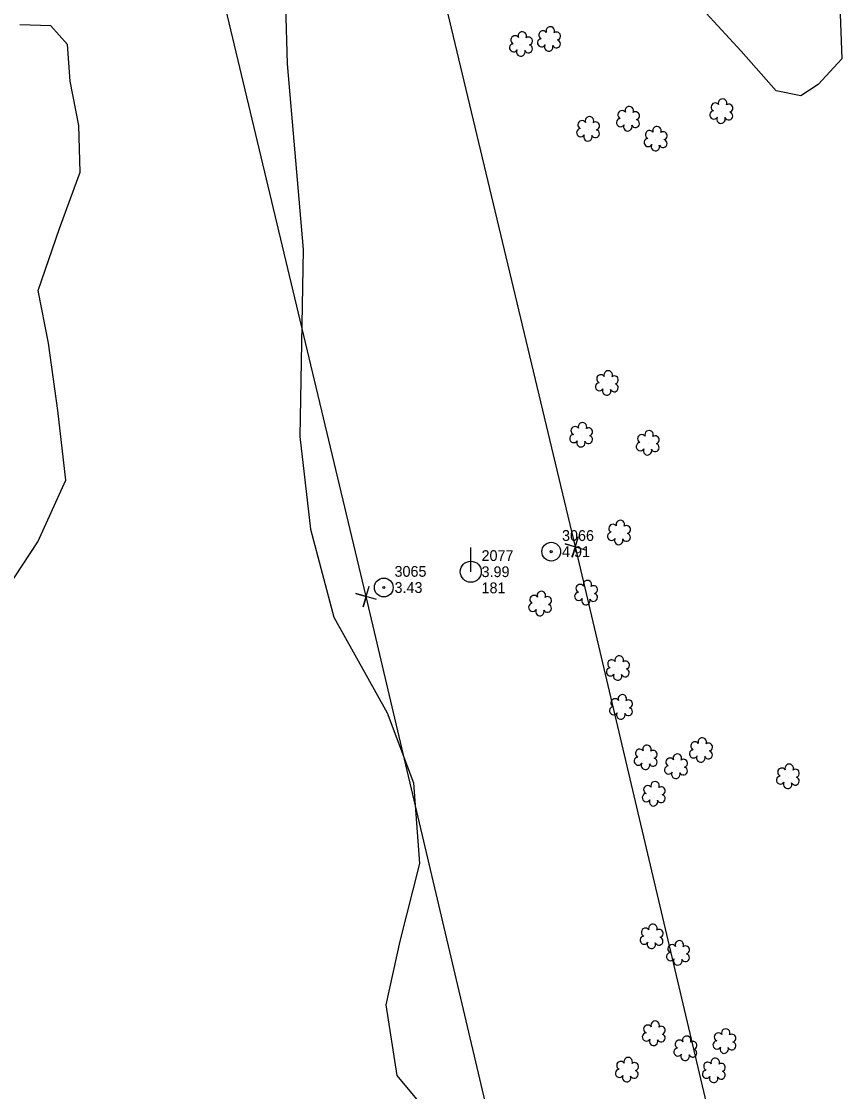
# Model space of a CAD drawing. Extents: x 3040896 to 3051146, y 687568 to 732976.
# Drawn here: x 3047907.9 to 3048099.1, y 703509.5 to 703758.4 of the extents above; entities that cross this region are included whole.
import ezdxf

# ---------------------------------------------------------------- set-up
doc = ezdxf.new("R2010")
doc.units = 0
for name, color, linetype in [('Default', 7, 'Continuous'), ('Exist Other Culture Anchor (Guy Wire) CELL', 7, 'Continuous'), ('Exist Other Culture Anchor (Guy Wire) Cogo Elevation', 7, 'Continuous'), ('Exist Other Culture Anchor (Guy Wire) Cogo Number', 7, 'Continuous'), ('Exist Property Corner CELL', 7, 'Continuous'), ('Exist Right of Way Easement Line', 7, 'Continuous'), ('Exist Utilities Power Pole CELL', 7, 'Continuous'), ('Exist Utilities Power Pole Cogo Comment', 7, 'Continuous'), ('Exist Utilities Power Pole Cogo Elevation', 7, 'Continuous'), ('Exist Utilities Power Pole Cogo Number', 7, 'Continuous'), ('Exist Vegetation Hedge Row', 7, 'Continuous'), ('Exist Vegetation Shrub CELL', 7, 'Continuous'), ('Prop Horizontal Alignment', 7, 'Continuous')]:
    doc.layers.add(name, color=color, linetype=linetype)

# ---------------------------------------------------------------- blocks, each defined once
blk = doc.blocks.new('EXIST UTILITIES POWER POLE')
at = {"layer": 'Exist Utilities Power Pole CELL'}
for q in [(0, 0.1125), (0, 0)]:
    blk.add_line((0, 0), q, dxfattribs=at)
blk.add_circle((0, 0), 0.049, dxfattribs=at)
blk = doc.blocks.new('EXIST OTHER CULTURE ANCHOR (GUY WIRE)')
at = {"layer": 'Exist Other Culture Anchor (Guy Wire) CELL'}
for radius in [0.0436, 0.0048]:
    blk.add_circle((0, 0), radius, dxfattribs=at)

msp = doc.modelspace()

# ---------------------------------------------------------------- linework, layer by layer
at = {"layer": 'Default'}
msp.add_arc((3036183.49, 702601.64), 12000, 356.579619, 9.850505, dxfattribs=at)
at = {"layer": 'Exist Property Corner CELL'}
for p, q in [((3048036.73, 703636.15), (3048036.73, 703636.15)), ((3047988.08, 703624.6), (3047988.08, 703624.6))]:
    msp.add_line(p, q, dxfattribs=at)
for points in [[(3048039.12, 703635.43), (3048034.33, 703636.87), (3048036.73, 703636.15), (3048036.01, 703633.75), (3048037.44, 703638.54)], [(3047990.47, 703623.89), (3047985.68, 703625.32), (3047988.08, 703624.6), (3047987.36, 703622.21), (3047988.79, 703627)]]:
    msp.add_lwpolyline(points, dxfattribs=at)
at = {"layer": 'Exist Right of Way Easement Line'}
for points in [[(3048254.77, 702716.23), (3048181.73, 703022.98), (3048109.08, 703329.22), (3048036.73, 703636.15), (3047963.44, 703942.98), (3047891.14, 704249.37), (3047818.81, 704555.26), (3047745.17, 704865.56), (3047672.23, 705171.05)], [(3048206.12, 702704.68), (3048133.09, 703011.42), (3048060.42, 703317.71), (3047988.08, 703624.6), (3047914.8, 703931.43), (3047842.48, 704237.88), (3047770.16, 704543.74), (3047696.53, 704853.98), (3047623.64, 705159.25)]]:
    msp.add_lwpolyline(points, dxfattribs=at)
at = {"layer": 'Exist Vegetation Hedge Row'}
for points in [[(3048079.55, 703815.4), (3048080.27, 703808.59), (3048084.55, 703795.27), (3048091.34, 703784.82), (3048094.8, 703778.07), (3048096.86, 703768.3), (3048098.21, 703762.13), (3048098.73, 703749.69), (3048093.24, 703743.72), (3048089.17, 703741.01), (3048083.44, 703742.19), (3048075.28, 703751.46), (3048064.42, 703763.19), (3048054.86, 703766.68), (3048042.07, 703762.42), (3048036.44, 703760.71), (3048028.72, 703766.55), (3048030.75, 703776.51), (3048030, 703786.23), (3048025.04, 703795.59), (3048019.32, 703807.72)], [(3047917.96, 703783.98), (3047916.85, 703778.72), (3047919.1, 703775.41), (3047922.97, 703774.79), (3047928.55, 703778.32), (3047934.1, 703783.62), (3047940.35, 703782.54), (3047949.31, 703775.49), (3047957.2, 703772.67), (3047962.93, 703770.34), (3047969.32, 703761.95), (3047969.72, 703748.49), (3047973.41, 703705.3), (3047972.66, 703661.79), (3047975.08, 703640.24), (3047980.54, 703619.82), (3047992.98, 703597.58), (3047999.05, 703581.29), (3048000.5, 703562.51), (3047995.91, 703544.45), (3047992.67, 703529.7), (3047995.22, 703513.26), (3048008.64, 703497.11)], [(3047902.67, 703623.74), (3047911.66, 703637.37), (3047918.18, 703651.68), (3047916.31, 703667.84), (3047914.16, 703683.5), (3047911.77, 703695.75), (3047916.71, 703710.2), (3047921.56, 703723.31), (3047921.23, 703734.16), (3047919.21, 703744.49), (3047918.57, 703752.95), (3047914.7, 703757.32), (3047907.53, 703757.53)]]:
    msp.add_lwpolyline(points, dxfattribs=at)
at = {"layer": 'Exist Vegetation Shrub CELL'}
for p, q in [((3048030.67, 703754.09), (3048030.67, 703754.09)), ((3048024.16, 703752.92), (3048024.16, 703752.92)), ((3048070.74, 703737.31), (3048070.74, 703737.31)), ((3048049.05, 703735.54), (3048049.05, 703735.54)), ((3048039.77, 703733.19), (3048039.77, 703733.19)), ((3048055.47, 703730.91), (3048055.47, 703730.91)), ((3048044.13, 703674.1), (3048044.13, 703674.1)), ((3048038.15, 703662.05), (3048038.15, 703662.05)), ((3048053.64, 703660.19), (3048053.64, 703660.19)), ((3048046.95, 703639.32), (3048046.95, 703639.32)), ((3048039.3, 703625.34), (3048039.3, 703625.34)), ((3048028.6, 703622.8), (3048028.6, 703622.8)), ((3048046.69, 703607.8), (3048046.69, 703607.8)), ((3048047.43, 703598.77), (3048047.43, 703598.77)), ((3048066.02, 703588.74), (3048066.02, 703588.74)), ((3048053.16, 703587.03), (3048053.16, 703587.03)), ((3048060.22, 703584.97), (3048060.22, 703584.97)), ((3048086.23, 703582.63), (3048086.23, 703582.63)), ((3048055.04, 703578.56), (3048055.04, 703578.56)), ((3048054.53, 703545.41), (3048054.53, 703545.41)), ((3048060.68, 703541.56), (3048060.68, 703541.56)), ((3048055.05, 703522.88), (3048055.05, 703522.88)), ((3048071.48, 703521.03), (3048071.48, 703521.03)), ((3048062.39, 703519.38), (3048062.39, 703519.38)), ((3048048.78, 703514.42), (3048048.78, 703514.42)), ((3048069.02, 703514.24), (3048069.02, 703514.24))]:
    msp.add_line(p, q, dxfattribs=at)
for centre, radius, start, end in [((3048030.9, 703756.13), 0.99, 334.8391, 200.4717), ((3048022.68, 703754.05), 0.968, 35.8908, 245.4216), ((3048024.39, 703754.96), 0.99, 334.8391, 200.4717), ((3048025.83, 703753.79), 0.929, 284.4567, 126.0861), ((3048028.87, 703753.38), 0.955, 95.1099, 327.9534), ((3048029.18, 703755.21), 0.968, 35.8908, 245.4216), ((3048032.3, 703753.16), 0.937, 204.9913, 73.4601), ((3048032.34, 703754.96), 0.929, 284.4567, 126.0861), ((3048022.36, 703752.22), 0.955, 95.1099, 327.9534), ((3048024.03, 703751.24), 0.984, 151.2797, 21.387), ((3048025.8, 703751.99), 0.937, 204.9913, 73.4601), ((3048030.54, 703752.4), 0.984, 151.2797, 21.387), ((3048069.26, 703738.44), 0.968, 35.8908, 245.4216), ((3048070.97, 703739.35), 0.99, 334.8391, 200.4717), ((3048072.41, 703738.18), 0.929, 284.4567, 126.0861), ((3048047.57, 703736.66), 0.968, 35.8908, 245.4216), ((3048049.28, 703737.58), 0.99, 334.8391, 200.4717), ((3048050.72, 703736.41), 0.929, 284.4567, 126.0861), ((3048068.94, 703736.61), 0.955, 95.1099, 327.9534), ((3048072.38, 703736.38), 0.937, 204.9913, 73.4601), ((3048038.28, 703734.31), 0.968, 35.8908, 245.4216), ((3048040, 703735.23), 0.99, 334.8391, 200.4717), ((3048041.44, 703734.05), 0.929, 284.4567, 126.0861), ((3048047.25, 703734.83), 0.955, 95.1099, 327.9534), ((3048048.92, 703733.85), 0.984, 151.2797, 21.387), ((3048050.69, 703734.61), 0.937, 204.9913, 73.4601), ((3048070.61, 703735.63), 0.984, 151.2797, 21.387), ((3048037.97, 703732.48), 0.955, 95.1099, 327.9534), ((3048039.64, 703731.5), 0.984, 151.2797, 21.387), ((3048041.4, 703732.26), 0.937, 204.9913, 73.4601), ((3048053.99, 703732.03), 0.968, 35.8908, 245.4216), ((3048055.7, 703732.95), 0.99, 334.8391, 200.4717), ((3048057.15, 703731.77), 0.929, 284.4567, 126.0861), ((3048053.67, 703730.2), 0.955, 95.1099, 327.9534), ((3048055.34, 703729.22), 0.984, 151.2797, 21.387), ((3048057.11, 703729.98), 0.937, 204.9913, 73.4601), ((3048044.36, 703676.14), 0.99, 334.8391, 200.4717), ((3048042.65, 703675.23), 0.968, 35.8908, 245.4216), ((3048045.8, 703674.97), 0.929, 284.4567, 126.0861), ((3048042.33, 703673.39), 0.955, 95.1099, 327.9534), ((3048044, 703672.42), 0.984, 151.2797, 21.387), ((3048045.77, 703673.17), 0.937, 204.9913, 73.4601), ((3048038.38, 703664.09), 0.99, 334.8391, 200.4717), ((3048036.35, 703661.35), 0.955, 95.1099, 327.9534), ((3048036.67, 703663.18), 0.968, 35.8908, 245.4216), ((3048039.79, 703661.12), 0.937, 204.9913, 73.4601), ((3048039.82, 703662.92), 0.929, 284.4567, 126.0861), ((3048052.16, 703661.31), 0.968, 35.8908, 245.4216), ((3048053.87, 703662.23), 0.99, 334.8391, 200.4717), ((3048055.31, 703661.06), 0.929, 284.4567, 126.0861), ((3048038.02, 703660.37), 0.984, 151.2797, 21.387), ((3048051.84, 703659.48), 0.955, 95.1099, 327.9534), ((3048055.28, 703659.26), 0.937, 204.9913, 73.4601), ((3048053.51, 703658.5), 0.984, 151.2797, 21.387), ((3048047.18, 703641.36), 0.99, 334.8391, 200.4717), ((3048045.15, 703638.62), 0.955, 95.1099, 327.9534), ((3048045.46, 703640.45), 0.968, 35.8908, 245.4216), ((3048048.62, 703640.19), 0.929, 284.4567, 126.0861), ((3048046.82, 703637.64), 0.984, 151.2797, 21.387), ((3048048.58, 703638.39), 0.937, 204.9913, 73.4601), ((3048037.82, 703626.47), 0.968, 35.8908, 245.4216), ((3048039.53, 703627.38), 0.99, 334.8391, 200.4717), ((3048040.97, 703626.21), 0.929, 284.4567, 126.0861), ((3048027.11, 703623.92), 0.968, 35.8908, 245.4216), ((3048028.82, 703624.84), 0.99, 334.8391, 200.4717), ((3048037.5, 703624.64), 0.955, 95.1099, 327.9534), ((3048040.94, 703624.42), 0.937, 204.9913, 73.4601), ((3048026.8, 703622.09), 0.955, 95.1099, 327.9534), ((3048030.23, 703621.87), 0.937, 204.9913, 73.4601), ((3048030.27, 703623.66), 0.929, 284.4567, 126.0861), ((3048039.17, 703623.66), 0.984, 151.2797, 21.387), ((3048028.47, 703621.11), 0.984, 151.2797, 21.387), ((3048045.21, 703608.93), 0.968, 35.8908, 245.4216), ((3048046.92, 703609.85), 0.99, 334.8391, 200.4717), ((3048044.89, 703607.1), 0.955, 95.1099, 327.9534), ((3048048.33, 703606.88), 0.937, 204.9913, 73.4601), ((3048048.37, 703608.67), 0.929, 284.4567, 126.0861), ((3048046.57, 703606.12), 0.984, 151.2797, 21.387), ((3048045.94, 703599.89), 0.968, 35.8908, 245.4216), ((3048047.65, 703600.81), 0.99, 334.8391, 200.4717), ((3048049.1, 703599.63), 0.929, 284.4567, 126.0861), ((3048045.63, 703598.06), 0.955, 95.1099, 327.9534), ((3048047.3, 703597.08), 0.984, 151.2797, 21.387), ((3048049.06, 703597.84), 0.937, 204.9913, 73.4601), ((3048053.39, 703589.07), 0.99, 334.8391, 200.4717), ((3048064.54, 703589.87), 0.968, 35.8908, 245.4216), ((3048066.25, 703590.78), 0.99, 334.8391, 200.4717), ((3048067.7, 703589.61), 0.929, 284.4567, 126.0861), ((3048051.68, 703588.16), 0.968, 35.8908, 245.4216), ((3048054.83, 703587.9), 0.929, 284.4567, 126.0861), ((3048060.45, 703587.01), 0.99, 334.8391, 200.4717), ((3048064.22, 703588.03), 0.955, 95.1099, 327.9534), ((3048065.9, 703587.06), 0.984, 151.2797, 21.387), ((3048067.66, 703587.81), 0.937, 204.9913, 73.4601), ((3048051.36, 703586.33), 0.955, 95.1099, 327.9534), ((3048053.03, 703585.35), 0.984, 151.2797, 21.387), ((3048054.8, 703586.1), 0.937, 204.9913, 73.4601), ((3048058.42, 703584.26), 0.955, 95.1099, 327.9534), ((3048058.74, 703586.09), 0.968, 35.8908, 245.4216), ((3048061.86, 703584.04), 0.937, 204.9913, 73.4601), ((3048061.89, 703585.83), 0.929, 284.4567, 126.0861), ((3048086.46, 703584.67), 0.99, 334.8391, 200.4717), ((3048060.09, 703583.28), 0.984, 151.2797, 21.387), ((3048084.43, 703581.92), 0.955, 95.1099, 327.9534), ((3048084.75, 703583.76), 0.968, 35.8908, 245.4216), ((3048087.87, 703581.7), 0.937, 204.9913, 73.4601), ((3048087.9, 703583.5), 0.929, 284.4567, 126.0861), ((3048053.56, 703579.69), 0.968, 35.8908, 245.4216), ((3048055.27, 703580.6), 0.99, 334.8391, 200.4717), ((3048056.71, 703579.43), 0.929, 284.4567, 126.0861), ((3048086.1, 703580.95), 0.984, 151.2797, 21.387), ((3048053.24, 703577.86), 0.955, 95.1099, 327.9534), ((3048054.91, 703576.88), 0.984, 151.2797, 21.387), ((3048056.68, 703577.63), 0.937, 204.9913, 73.4601), ((3048053.05, 703546.54), 0.968, 35.8908, 245.4216), ((3048054.76, 703547.45), 0.99, 334.8391, 200.4717), ((3048052.73, 703544.7), 0.955, 95.1099, 327.9534), ((3048056.17, 703544.48), 0.937, 204.9913, 73.4601), ((3048056.21, 703546.28), 0.929, 284.4567, 126.0861), ((3048054.41, 703543.73), 0.984, 151.2797, 21.387), ((3048059.2, 703542.69), 0.968, 35.8908, 245.4216), ((3048060.91, 703543.6), 0.99, 334.8391, 200.4717), ((3048062.35, 703542.43), 0.929, 284.4567, 126.0861), ((3048058.88, 703540.85), 0.955, 95.1099, 327.9534), ((3048060.55, 703539.88), 0.984, 151.2797, 21.387), ((3048062.32, 703540.63), 0.937, 204.9913, 73.4601), ((3048055.28, 703524.92), 0.99, 334.8391, 200.4717), ((3048053.25, 703522.17), 0.955, 95.1099, 327.9534), ((3048053.57, 703524), 0.968, 35.8908, 245.4216), ((3048056.69, 703521.95), 0.937, 204.9913, 73.4601), ((3048056.72, 703523.75), 0.929, 284.4567, 126.0861), ((3048070, 703522.16), 0.968, 35.8908, 245.4216), ((3048071.71, 703523.08), 0.99, 334.8391, 200.4717), ((3048073.15, 703521.9), 0.929, 284.4567, 126.0861), ((3048054.92, 703521.19), 0.984, 151.2797, 21.387), ((3048060.91, 703520.5), 0.968, 35.8908, 245.4216), ((3048062.62, 703521.42), 0.99, 334.8391, 200.4717), ((3048064.06, 703520.24), 0.929, 284.4567, 126.0861), ((3048069.68, 703520.33), 0.955, 95.1099, 327.9534), ((3048073.12, 703520.11), 0.937, 204.9913, 73.4601), ((3048060.59, 703518.67), 0.955, 95.1099, 327.9534), ((3048062.26, 703517.69), 0.984, 151.2797, 21.387), ((3048064.03, 703518.45), 0.937, 204.9913, 73.4601), ((3048071.35, 703519.35), 0.984, 151.2797, 21.387), ((3048047.3, 703515.55), 0.968, 35.8908, 245.4216), ((3048049.01, 703516.46), 0.99, 334.8391, 200.4717), ((3048050.46, 703515.29), 0.929, 284.4567, 126.0861), ((3048067.54, 703515.37), 0.968, 35.8908, 245.4216), ((3048069.25, 703516.28), 0.99, 334.8391, 200.4717), ((3048070.69, 703515.11), 0.929, 284.4567, 126.0861), ((3048046.98, 703513.72), 0.955, 95.1099, 327.9534), ((3048048.66, 703512.74), 0.984, 151.2797, 21.387), ((3048050.42, 703513.5), 0.937, 204.9913, 73.4601), ((3048067.22, 703513.54), 0.955, 95.1099, 327.9534), ((3048068.89, 703512.56), 0.984, 151.2797, 21.387), ((3048070.66, 703513.31), 0.937, 204.9913, 73.4601)]:
    msp.add_arc(centre, radius, start, end, dxfattribs=at)
at = {"layer": 'Prop Horizontal Alignment'}
msp.add_arc((3036183.49, 702601.64), 12000, 356.579619, 9.850505, dxfattribs=at)

# ---------------------------------------------------------------- block references
at = {"layer": 'Exist Other Culture Anchor (Guy Wire) CELL', "xscale": 50, "yscale": 50}
for p in [(3048031.12, 703635.05), (3047992.16, 703626.71)]:
    msp.add_blockref('EXIST OTHER CULTURE ANCHOR (GUY WIRE)', p, dxfattribs=at)
at = {"layer": 'Exist Utilities Power Pole CELL', "xscale": 50, "yscale": 50}
msp.add_blockref('EXIST UTILITIES POWER POLE', (3048012.4, 703630.38), dxfattribs=at)

# ---------------------------------------------------------------- texts
at = {"layer": 'Exist Other Culture Anchor (Guy Wire) Cogo Elevation'}
for s, p in [('4.91', (3048033.62, 703633.8)), ('3.43', (3047994.66, 703625.46))]:
    msp.add_text(s, height=2.5, dxfattribs=at).set_placement(p)
at = {"layer": 'Exist Other Culture Anchor (Guy Wire) Cogo Number'}
for s, p in [('3066', (3048033.62, 703637.55)), ('3065', (3047994.66, 703629.21))]:
    msp.add_text(s, height=2.5, dxfattribs=at).set_placement(p)
at = {"layer": 'Exist Utilities Power Pole Cogo Comment'}
msp.add_text('181', height=2.5, dxfattribs=at).set_placement((3048014.9, 703625.38))
at = {"layer": 'Exist Utilities Power Pole Cogo Elevation'}
msp.add_text('3.99', height=2.5, dxfattribs=at).set_placement((3048014.9, 703629.13))
at = {"layer": 'Exist Utilities Power Pole Cogo Number'}
msp.add_text('2077', height=2.5, dxfattribs=at).set_placement((3048014.9, 703632.88))

doc.saveas('drawing.dxf')
